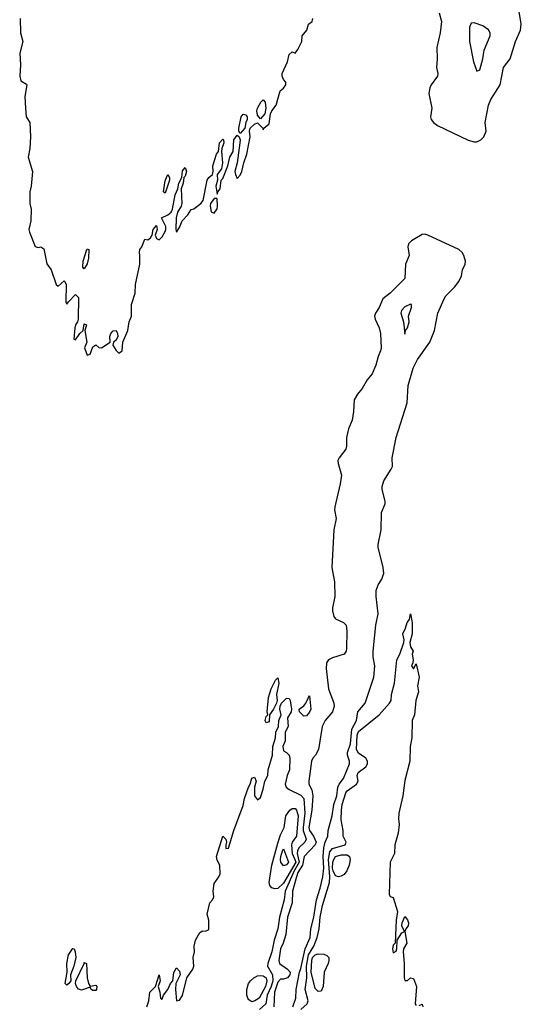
# Model space of a CAD drawing. Header units: metres. Extents: x -46681 to -43747, y -240911 to -237677.
# Tile 282 of 656: x -44930 to -44843, y -240054 to -239884. Entities that reach past the tile are written whole.
import ezdxf

# ---------------------------------------------------------------- set-up
doc = ezdxf.new("R2010")
doc.units = ezdxf.units.M
doc.layers.add('CONTOUR_INDEX', color=1, linetype='Continuous')
doc.layers.add('CONTOUR_INTER', color=3, linetype='Continuous')

msp = doc.modelspace()

# ---------------------------------------------------------------- linework, layer by layer
at = {"layer": 'CONTOUR_INDEX', "elevation": 70}
for points in [[(-44881.1, -240055.02), (-44879.98, -240054.02), (-44879.81, -240053.52), (-44880.36, -240051.52), (-44880.08, -240049.52), (-44880.12, -240047.52), (-44879.75, -240045.52), (-44878.82, -240044.02), (-44878.24, -240042.52), (-44877.95, -240041.02), (-44877.76, -240039.02), (-44877.36, -240037.02), (-44876.16, -240033.02), (-44876.1, -240032.02), (-44876.28, -240029.02), (-44876.1, -240027.75), (-44875.6, -240027.17), (-44873.41, -240026.52), (-44873.22, -240026.02), (-44873.79, -240025.02), (-44873.79, -240024.02), (-44874.1, -240022.16), (-44874.08, -240020.52), (-44873.92, -240019.52), (-44873.33, -240017.52), (-44873.1, -240017.14), (-44871.43, -240016.02), (-44871.15, -240015.52), (-44871.37, -240014.52), (-44871.18, -240014.02), (-44869.83, -240013.02), (-44869.58, -240012.52), (-44869.54, -240012.02), (-44869.84, -240011.52), (-44871.1, -240010.66), (-44871.44, -240010.02), (-44871.36, -240007.52), (-44871.1, -240006.9), (-44867.55, -240004.02), (-44865.72, -240002.02), (-44865.47, -240001.52), (-44865.37, -240000.52), (-44864.86, -239998.52), (-44864.47, -239994.52), (-44863.96, -239993.52), (-44863.27, -239991.52), (-44863.22, -239991.02), (-44863.42, -239990.02), (-44862.97, -239989.02), (-44862.7, -239988.02), (-44862.3, -239987.52), (-44862.1, -239986.52), (-44861.84, -239988.02), (-44861.82, -239990.02), (-44862.24, -239991.52), (-44862.1, -239992.22), (-44861.67, -239993.02), (-44861.81, -239993.52), (-44861.63, -239994.52), (-44861.7, -239995.02), (-44861.95, -239995.52), (-44861.6, -239996.05), (-44861.1, -239995.2), (-44860.62, -239997.52), (-44860.87, -239999.02), (-44860.72, -240000.02), (-44861.19, -240001.52), (-44861.39, -240004.02), (-44861.8, -240005.02), (-44861.9, -240008.02), (-44862.15, -240009.52), (-44862.2, -240012.02), (-44863.1, -240015.38), (-44863.42, -240018.02), (-44864.15, -240021.02), (-44864.21, -240022.02), (-44864.05, -240023.02), (-44864.27, -240024.52), (-44864.8, -240026.52), (-44864.86, -240028.02), (-44865.61, -240029.52), (-44865.79, -240035.02), (-44865.6, -240035.44), (-44865.1, -240035.61), (-44864.36, -240038.02), (-44864.56, -240039.52), (-44864.75, -240043.52), (-44865.1, -240043.85), (-44865.24, -240044.52), (-44865.1, -240045.17), (-44864.6, -240044.92), (-44864.48, -240044.52), (-44864.43, -240043.02), (-44863.6, -240041.75), (-44863.16, -240041.52), (-44863.63, -240040.52), (-44863.56, -240040.02), (-44863.1, -240038.93), (-44862.6, -240039.51), (-44862.48, -240040.02), (-44862.52, -240040.52), (-44862.91, -240041.02), (-44863.08, -240041.52), (-44862.73, -240043.52), (-44863.31, -240044.52), (-44863.36, -240045.02), (-44863.18, -240047.02), (-44863.23, -240049.52), (-44863.1, -240049.97), (-44862.6, -240050), (-44862.1, -240049.54), (-44861.6, -240049.65), (-44861.04, -240051.02), (-44861.3, -240054.02), (-44861.1, -240054.33)], [(-44885.47, -239998.02), (-44885.1, -239997.6), (-44884.89, -239998.52), (-44885.29, -240000.52), (-44885.2, -240001.52), (-44885.32, -240002.02), (-44885.84, -240003.02), (-44886.52, -240004.02), (-44886.6, -240005.25), (-44887.1, -240005.42), (-44887.29, -240005.02), (-44887.1, -240004.28), (-44886.8, -240004.02), (-44886.9, -240003.52), (-44886.69, -240001.02), (-44886.26, -239999.52), (-44885.47, -239998.02)], [(-44907.76, -240054.52), (-44907.44, -240053.52), (-44907.25, -240052.02), (-44906.24, -240051.02), (-44905.6, -240048.98), (-44905.46, -240050.02), (-44905.78, -240051.02), (-44905.51, -240052.02), (-44905.42, -240053.02), (-44905.1, -240053.21), (-44904.89, -240052.52), (-44904.1, -240051.52), (-44903.67, -240050.52), (-44903.26, -240050.02), (-44903.1, -240048.6), (-44902.6, -240047.81), (-44902.1, -240048.39), (-44901.99, -240049.02), (-44902.72, -240050.52), (-44902.81, -240051.52), (-44902.6, -240053.52), (-44902.1, -240053.4), (-44901.6, -240052.59), (-44900.82, -240049.52), (-44899.8, -240048.02), (-44899.65, -240047.52), (-44899.75, -240046.02), (-44899.53, -240045.02), (-44899.57, -240044.02), (-44899.34, -240043.02), (-44898.6, -240041.69), (-44898.1, -240041.39), (-44897.6, -240041.44), (-44897.1, -240041.2), (-44897, -240041.02), (-44897.03, -240039.52), (-44897.29, -240038.52), (-44896.84, -240036.52), (-44896.38, -240036.02), (-44896.16, -240035.52), (-44896.3, -240034.52), (-44896.1, -240033.2), (-44895.28, -240032.02), (-44895.09, -240031.52), (-44895.1, -240030.02), (-44895.6, -240029.17), (-44895.71, -240028.52), (-44894.6, -240024.99), (-44894.1, -240025.52), (-44893.95, -240026.02), (-44894.11, -240026.52), (-44894.1, -240027.14), (-44893.6, -240027.06), (-44892.72, -240024.02), (-44891.1, -240019.71), (-44890.85, -240018.52), (-44890.16, -240016.52), (-44889.86, -240016.02), (-44889.6, -240014.99), (-44889.1, -240014.82), (-44888.85, -240015.52), (-44889.12, -240016.52), (-44889.1, -240018.03), (-44888.6, -240018.72), (-44888.1, -240018.31), (-44887.6, -240016.9), (-44887.31, -240015.52), (-44886.83, -240014.52), (-44886.76, -240013.52), (-44886.02, -240011.02), (-44885.97, -240009.52), (-44885.47, -240008.02), (-44885.42, -240007.02), (-44884.98, -240006.02), (-44884.93, -240005.02), (-44884.52, -240004.02), (-44884.74, -240003.02), (-44884.65, -240002.52), (-44884.46, -240002.02), (-44883.6, -240001.11), (-44883.1, -240001.18), (-44882.97, -240001.52), (-44882.74, -240003.02), (-44882.77, -240003.52), (-44883.4, -240004.52), (-44883.31, -240006.02), (-44883.8, -240007.02), (-44883.79, -240008.52), (-44884.19, -240009.52), (-44884.1, -240010.26), (-44883.6, -240010.52), (-44883.1, -240010.99), (-44882.98, -240011.52), (-44883.07, -240013.52), (-44883.48, -240014.52), (-44883.83, -240016.02), (-44883.64, -240016.52), (-44883.1, -240016.93), (-44881.1, -240017.91), (-44880.55, -240018.52), (-44880.38, -240021.02), (-44880.72, -240023.52), (-44880.67, -240024.02), (-44880.17, -240025.52), (-44880.41, -240026.02), (-44881.42, -240027.02), (-44881.68, -240027.52), (-44881.72, -240028.02), (-44881.41, -240029.52), (-44882.24, -240031.02), (-44883.82, -240034.52), (-44883.99, -240036.02), (-44884.77, -240039.02), (-44885.1, -240041.02), (-44885.69, -240043.02), (-44886.11, -240045.02), (-44886.83, -240047.02), (-44886.84, -240047.52), (-44886.01, -240049.02), (-44885.95, -240050.02), (-44886.21, -240051.02), (-44886.93, -240052.52), (-44887.13, -240054.02), (-44888.28, -240055.02)], [(-44879.75, -240001.02), (-44879.6, -240000.7), (-44879.38, -240003.02), (-44879.6, -240003.55), (-44880.1, -240004.16), (-44880.6, -240004.23), (-44881.3, -240003.52), (-44881.4, -240003.02), (-44880.6, -240002.45), (-44880.21, -240002.02), (-44879.75, -240001.02)], [(-44920.64, -240044.52), (-44920.6, -240044.43), (-44920.37, -240044.52), (-44920.15, -240045.02), (-44920.08, -240046.02), (-44920.38, -240047.52), (-44920.96, -240049.02), (-44920.93, -240050.02), (-44921.24, -240050.52), (-44921.6, -240050.77), (-44921.88, -240050.52), (-44921.57, -240048.52), (-44921.63, -240047.02), (-44921.31, -240045.52), (-44920.64, -240044.52)], [(-44918.64, -240047.02), (-44918.6, -240046.87), (-44918.23, -240047.02), (-44918.09, -240049.52), (-44917.84, -240050.52), (-44917.6, -240050.95), (-44916.6, -240050.77), (-44916.41, -240051.02), (-44916.46, -240051.52), (-44916.6, -240051.71), (-44917.1, -240051.7), (-44917.41, -240051.52), (-44917.6, -240051.15), (-44919.1, -240051.67), (-44919.6, -240051.48), (-44919.93, -240051.02), (-44920.09, -240050.52), (-44920.05, -240050.02), (-44918.64, -240047.02)], [(-44860.6, -240054.31), (-44860.1, -240054.1), (-44859.95, -240054.52)]]:
    msp.add_lwpolyline(points, dxfattribs=at)
at = {"layer": 'CONTOUR_INTER'}
for points, elevation in [([(-44857.12, -239882.52), (-44856.74, -239884.02), (-44856.97, -239886.02), (-44857.53, -239888.52), (-44857.46, -239890.52), (-44857.63, -239892.02), (-44857.39, -239893.02), (-44857.45, -239893.52), (-44858.51, -239895.02), (-44858.75, -239895.52), (-44858.95, -239896.52), (-44858.44, -239899.02), (-44858.63, -239900.52), (-44858.52, -239901.02), (-44858.1, -239901.52), (-44857.41, -239902.02), (-44852.1, -239904.58), (-44851.1, -239904.88), (-44850.6, -239904.84), (-44849.9, -239904.52), (-44849.39, -239904.02), (-44849.02, -239903.02), (-44849.18, -239901.52), (-44848.62, -239898.52), (-44848.19, -239897.52), (-44846.58, -239895.02), (-44846, -239892.02), (-44844.87, -239890.52), (-44843.92, -239887.52), (-44843.04, -239885.52), (-44842.92, -239884.52), (-44842.99, -239884.02), (-44843.36, -239882.02)], 69), ([(-44929.7, -239883.52), (-44929.65, -239886.02), (-44929.25, -239887.52), (-44929.77, -239889.52), (-44929.63, -239891.52), (-44929.78, -239893.52), (-44929.6, -239894.28), (-44928.6, -239894.86), (-44928.57, -239895.02), (-44928.9, -239897.02), (-44928.8, -239899.02), (-44928.65, -239900.52), (-44928.02, -239901.52), (-44927.89, -239904.02), (-44928.04, -239906.02), (-44928.31, -239907.52), (-44927.54, -239910.02), (-44927.77, -239912.52), (-44928.03, -239913.52), (-44928.02, -239915.52), (-44927.77, -239916.52), (-44927.84, -239918.52), (-44928.2, -239920.02), (-44928.1, -239920.52), (-44927.1, -239922.99), (-44926.6, -239923.15), (-44926.1, -239923.03), (-44925.6, -239923.35), (-44925.1, -239925.95), (-44924.35, -239927.02), (-44923.45, -239929.52), (-44923.1, -239929.85), (-44922.1, -239928.94), (-44921.94, -239929.02), (-44921.71, -239929.52), (-44921.8, -239932.52), (-44921.6, -239932.95), (-44921.33, -239932.52), (-44920.1, -239931.28), (-44919.6, -239931.81), (-44919.66, -239935.52), (-44919.76, -239936.02), (-44920.1, -239936.52), (-44920.25, -239937.02), (-44920.41, -239939.02), (-44920.1, -239939.12), (-44919.39, -239938.02), (-44918.8, -239937.52), (-44918.6, -239936.38), (-44918.22, -239936.52), (-44918.49, -239937.52), (-44918.13, -239939.52), (-44918.53, -239940.52), (-44918.1, -239941.77), (-44917.6, -239941.63), (-44917.1, -239940.34), (-44916.6, -239939.99), (-44916.1, -239940.45), (-44915.6, -239940.5), (-44914.12, -239939.52), (-44914.18, -239938.52), (-44914, -239938.02), (-44913.6, -239937.55), (-44913.1, -239937.53), (-44912.82, -239938.02), (-44912.77, -239938.52), (-44913.1, -239939.16), (-44913.53, -239939.52), (-44913.65, -239940.02), (-44913.1, -239940.96), (-44912.6, -239941.44), (-44912.04, -239941.02), (-44911.91, -239939.52), (-44911.06, -239937.52), (-44910.81, -239936.02), (-44910.44, -239935.02), (-44910.43, -239933.02), (-44909.76, -239931.02), (-44909.7, -239929.52), (-44908.99, -239926.02), (-44908.95, -239924.52), (-44909.05, -239924.02), (-44908.96, -239923.52), (-44908.6, -239923.02), (-44908.1, -239921.72), (-44907.6, -239921.8), (-44907.1, -239921.48), (-44906.84, -239921.02), (-44906.66, -239920.02), (-44906.1, -239919.36), (-44906, -239920.02), (-44906.3, -239921.02), (-44906.1, -239921.57), (-44905.6, -239921.79), (-44905.1, -239921.28), (-44904.6, -239920.37), (-44904.46, -239920.02), (-44904.5, -239919.52), (-44905.24, -239918.02), (-44904.1, -239917.5), (-44903.54, -239917.02), (-44903.31, -239916.52), (-44902.85, -239914.02), (-44902.37, -239913.02), (-44902.24, -239912.02), (-44901.68, -239911.02), (-44901.6, -239909.87), (-44901.1, -239909.33), (-44900.88, -239910.02), (-44901.1, -239910.82), (-44901.35, -239911.02), (-44901.47, -239912.02), (-44901.8, -239913.02), (-44901.72, -239915.52), (-44901.83, -239916.02), (-44902.45, -239917.02), (-44902.67, -239918.02), (-44902.76, -239920.02), (-44902.6, -239920.49), (-44902.1, -239919.67), (-44901.63, -239918.52), (-44900.69, -239917.52), (-44900.1, -239916.57), (-44899.6, -239916.48), (-44898.39, -239915.52), (-44897.98, -239915.02), (-44897.33, -239911.52), (-44897.04, -239911.02), (-44896.41, -239910.52), (-44896.28, -239910.02), (-44896.32, -239909.02), (-44895.71, -239907.02), (-44895.37, -239906.52), (-44895.2, -239905.02), (-44894.6, -239904.4), (-44894.46, -239904.52), (-44894.44, -239905.02), (-44894.78, -239906.02), (-44894.81, -239906.52), (-44894.64, -239908.52), (-44894.83, -239909.52), (-44895.58, -239910.52), (-44895.52, -239911.52), (-44895.82, -239912.52), (-44895.6, -239913.92), (-44895.46, -239913.52), (-44895.08, -239913.02), (-44894.88, -239911.52), (-44894.6, -239911.18), (-44893.74, -239909.02), (-44893.38, -239907.52), (-44892.84, -239906.52), (-44892.69, -239904.52), (-44892.1, -239903.68), (-44891.8, -239904.02), (-44891.62, -239904.52), (-44891.63, -239905.02), (-44892.1, -239908.52), (-44892.5, -239910.02), (-44892.42, -239910.52), (-44892.1, -239911.21), (-44891.6, -239910.61), (-44891.32, -239910.02), (-44890.96, -239908.52), (-44890.44, -239907.02), (-44889.87, -239904.02), (-44890.01, -239903.02), (-44889.87, -239902.52), (-44889.1, -239901.79), (-44888.6, -239901.55), (-44887.68, -239902.52), (-44887.6, -239902.77), (-44887.52, -239902.52), (-44886.6, -239901.72), (-44886.37, -239900.02), (-44886.14, -239899.52), (-44885.38, -239898.52), (-44884.66, -239896.02), (-44884.1, -239895.59), (-44883.71, -239895.02), (-44883.72, -239894.52), (-44884.1, -239894.06), (-44884.33, -239893.52), (-44884.34, -239893.02), (-44883.43, -239891.02), (-44883.1, -239889.74), (-44882.6, -239889.27), (-44882.1, -239889.49), (-44881.6, -239888.9), (-44880.94, -239887.52), (-44880.88, -239886.52), (-44880.04, -239885.52), (-44879.76, -239884.52), (-44879.15, -239884.02), (-44879.04, -239883.52)], 69), ([(-44851.6, -239884.33), (-44851.9, -239885.02), (-44851.89, -239887.52), (-44851.18, -239891.02), (-44850.6, -239892.65), (-44850.1, -239892.39), (-44849.6, -239890.5), (-44849.37, -239889.02), (-44848.3, -239886.52), (-44848.31, -239886.02), (-44848.6, -239885.47), (-44849.6, -239884.8), (-44851.1, -239884.28), (-44851.6, -239884.33)], 68), ([(-44888.01, -239898.02), (-44887.6, -239897.59), (-44887.3, -239898.02), (-44887.16, -239899.02), (-44887.35, -239900.02), (-44888.1, -239900.86), (-44888.6, -239900.26), (-44888.69, -239899.52), (-44888.58, -239899.02), (-44888.01, -239898.02)], 69), ([(-44891.4, -239900.52), (-44891.1, -239900.09), (-44890.6, -239900.16), (-44890.4, -239900.52), (-44890.36, -239901.02), (-44890.62, -239901.52), (-44890.8, -239902.52), (-44891.6, -239903.4), (-44891.84, -239903.02), (-44891.83, -239902.52), (-44891.4, -239900.52)], 69), ([(-44904.37, -239911.02), (-44904.1, -239910.54), (-44903.82, -239911.02), (-44903.83, -239911.52), (-44904.6, -239913.72), (-44904.85, -239913.52), (-44904.6, -239911.59), (-44904.37, -239911.02)], 69), ([(-44896.1, -239914.65), (-44896.71, -239915.52), (-44896.78, -239916.02), (-44896.6, -239916.96), (-44896.1, -239917.23), (-44895.6, -239916.47), (-44895.5, -239916.02), (-44895.6, -239914.69), (-44896.1, -239914.65)], 69), ([(-44860.1, -239920.9), (-44861.95, -239922.02), (-44862.45, -239922.52), (-44862.56, -239923.02), (-44862.33, -239924.52), (-44862.95, -239926.02), (-44863.11, -239928.52), (-44865.6, -239931.02), (-44866.92, -239932.02), (-44867.55, -239933.52), (-44868.17, -239934.52), (-44868.32, -239935.02), (-44868.22, -239935.52), (-44867.52, -239937.02), (-44867.3, -239938.02), (-44867.17, -239940.52), (-44867.28, -239941.02), (-44867.73, -239942.02), (-44868.11, -239943.52), (-44868.72, -239945.02), (-44869.62, -239946.02), (-44870.46, -239947.52), (-44871.31, -239948.52), (-44871.87, -239949.52), (-44871.98, -239951.52), (-44872.22, -239953.02), (-44872.86, -239954.52), (-44873.19, -239956.02), (-44873.17, -239957.52), (-44873.33, -239958.02), (-44874.46, -239959.52), (-44874.68, -239960.02), (-44874.65, -239960.52), (-44874.08, -239962.52), (-44874.28, -239964.02), (-44875.21, -239968.02), (-44875.25, -239968.52), (-44874.97, -239970.02), (-44875.41, -239972.02), (-44875.7, -239978.52), (-44875.25, -239981.02), (-44875.18, -239983.52), (-44875.64, -239985.52), (-44875.64, -239986.02), (-44875.4, -239987.02), (-44875.1, -239987.4), (-44873.73, -239988.02), (-44873.24, -239988.52), (-44873.14, -239989.52), (-44873.2, -239992.52), (-44873.27, -239993.02), (-44873.6, -239993.54), (-44875.6, -239994.14), (-44876.28, -239994.52), (-44876.67, -239995.02), (-44876.72, -239996.02), (-44876.28, -239999.52), (-44875.38, -240002.02), (-44875.3, -240002.52), (-44875.62, -240003.52), (-44876.88, -240005.02), (-44877.4, -240006.02), (-44878.04, -240010.02), (-44878.53, -240011.02), (-44879, -240011.52), (-44879.27, -240012.02), (-44879.7, -240015.52), (-44879.7, -240016.02), (-44879.17, -240017.02), (-44879.04, -240018.02), (-44879.2, -240020.52), (-44879.72, -240023.52), (-44879.57, -240024.02), (-44878.9, -240025.02), (-44878.43, -240026.02), (-44878.59, -240026.52), (-44880.54, -240028.52), (-44880.82, -240030.02), (-44881.6, -240031.31), (-44881.87, -240032.02), (-44882.55, -240034.52), (-44882.61, -240036.52), (-44883.38, -240039.02), (-44883.72, -240042.02), (-44884.14, -240043.52), (-44884.6, -240044.52), (-44884.88, -240046.52), (-44884.79, -240047.02), (-44883.42, -240048.02), (-44882.93, -240048.52), (-44883.01, -240049.02), (-44883.43, -240049.52), (-44884.1, -240049.76), (-44884.6, -240049.78), (-44885.1, -240050.26), (-44885.64, -240052.02), (-44885.77, -240054.52)], 69), ([(-44882.47, -240054.52), (-44881.99, -240053.02), (-44881.89, -240051.52), (-44881.33, -240048.52), (-44881.1, -240047.91), (-44880.34, -240044.52), (-44879.46, -240042.52), (-44879.34, -240041.02), (-44878.85, -240039.02), (-44878.36, -240036.02), (-44877.74, -240034.02), (-44877.29, -240032.02), (-44877.13, -240030.52), (-44877.23, -240028.52), (-44877.14, -240027.02), (-44876.89, -240026.02), (-44876.41, -240025.02), (-44876.37, -240024.02), (-44875.66, -240021.52), (-44875.41, -240019.52), (-44874.86, -240018.02), (-44874.68, -240016.52), (-44874.45, -240016.02), (-44873.7, -240015.02), (-44872.69, -240012.52), (-44872.67, -240012.02), (-44873.02, -240011.02), (-44873.02, -240010.52), (-44872.48, -240009.02), (-44872.24, -240006.52), (-44871.46, -240005.02), (-44871.2, -240003.52), (-44869.93, -240002.02), (-44868.46, -239997.52), (-44868.31, -239995.52), (-44868.57, -239994.02), (-44868.55, -239993.02), (-44868.11, -239988.52), (-44867.72, -239986.52), (-44868.08, -239983.52), (-44868.07, -239982.52), (-44867.69, -239981.52), (-44867.05, -239980.52), (-44866.75, -239979.52), (-44866.82, -239978.52), (-44867.68, -239975.02), (-44867.69, -239974.52), (-44867.16, -239972.02), (-44867.12, -239969.02), (-44866.51, -239967.52), (-44866.5, -239967.02), (-44867.03, -239965.02), (-44867.02, -239964.52), (-44866.7, -239963.52), (-44865.43, -239961.52), (-44865.24, -239961.02), (-44865.3, -239959.52), (-44864.61, -239956.02), (-44862.68, -239950.02), (-44862.51, -239947.02), (-44861.67, -239944.02), (-44860.89, -239942.52), (-44858.78, -239939.52), (-44857.96, -239937.52), (-44857.38, -239934.52), (-44856.29, -239932.02), (-44855.98, -239931.52), (-44854.47, -239930.02), (-44853.76, -239929.02), (-44853.28, -239928.02), (-44853.08, -239927.02), (-44852.64, -239926.02), (-44852.59, -239925.52), (-44852.9, -239924.52), (-44853.17, -239924.02), (-44853.71, -239923.52), (-44859.1, -239920.99), (-44859.6, -239920.86), (-44860.1, -239920.9)], 69), ([(-44918.18, -239923.52), (-44918.1, -239923.35), (-44917.78, -239923.52), (-44917.86, -239925.02), (-44918.1, -239925.97), (-44918.6, -239926.81), (-44918.82, -239926.52), (-44918.8, -239925.52), (-44918.18, -239923.52)], 69), ([(-44862.1, -239932.95), (-44863.1, -239933.4), (-44863.69, -239934.02), (-44863.77, -239934.52), (-44863.32, -239936.02), (-44863.1, -239938.17), (-44862.95, -239937.52), (-44862.6, -239937.05), (-44862.31, -239936.02), (-44862.45, -239935.02), (-44861.96, -239933.52), (-44861.96, -239933.02), (-44862.1, -239932.95)], 68), ([(-44883.02, -240020.52), (-44882.6, -240020.22), (-44882.1, -240020.23), (-44881.82, -240020.52), (-44881.55, -240021.52), (-44881.82, -240025.02), (-44882.57, -240026.02), (-44882.72, -240026.52), (-44882.62, -240028.02), (-44882.11, -240029.02), (-44881.99, -240029.52), (-44884.1, -240033.16), (-44885.1, -240034.07), (-44885.6, -240034.15), (-44886.1, -240033.95), (-44886.47, -240033.52), (-44886.6, -240033.02), (-44886.12, -240030.02), (-44885.1, -240026.22), (-44884.6, -240024.79), (-44883.99, -240023.52), (-44883.67, -240021.52), (-44883.02, -240020.52)], 71), ([(-44884.26, -240027.52), (-44884.1, -240027.22), (-44883.25, -240029.52), (-44883.6, -240029.96), (-44884.1, -240030.13), (-44884.55, -240029.52), (-44884.6, -240029.13), (-44884.56, -240028.52), (-44884.26, -240027.52)], 72), ([(-44875.08, -240028.52), (-44874.1, -240028.25), (-44873.1, -240028.25), (-44872.68, -240028.52), (-44872.55, -240029.02), (-44872.7, -240030.02), (-44873.11, -240031.02), (-44873.6, -240031.62), (-44874.1, -240031.92), (-44874.6, -240032.03), (-44875.1, -240031.89), (-44875.52, -240031.02), (-44875.59, -240030.52), (-44875.55, -240029.52), (-44875.41, -240029.02), (-44875.08, -240028.52)], 71), ([(-44878.61, -240045.52), (-44878.1, -240045.36), (-44877.1, -240045.41), (-44876.6, -240045.67), (-44876.27, -240046.02), (-44876.23, -240046.52), (-44876.38, -240047.02), (-44877.07, -240048.52), (-44877.22, -240051.02), (-44877.6, -240051.85), (-44878.1, -240051.89), (-44878.6, -240051.35), (-44879.3, -240048.52), (-44879.21, -240046.52), (-44879.09, -240046.02), (-44878.61, -240045.52)], 71), ([(-44889.23, -240049.52), (-44888.6, -240049.18), (-44888.1, -240049.1), (-44887.6, -240049.19), (-44887.1, -240049.51), (-44886.97, -240050.02), (-44887.2, -240051.02), (-44888.32, -240053.02), (-44889.04, -240053.52), (-44889.6, -240053.65), (-44890.1, -240053.36), (-44890.25, -240053.02), (-44890.43, -240052.52), (-44890.43, -240051.52), (-44890.16, -240050.52), (-44889.81, -240050.02), (-44889.23, -240049.52)], 71)]:
    msp.add_lwpolyline(points, dxfattribs=dict(at, elevation=elevation))

doc.saveas('drawing.dxf')
